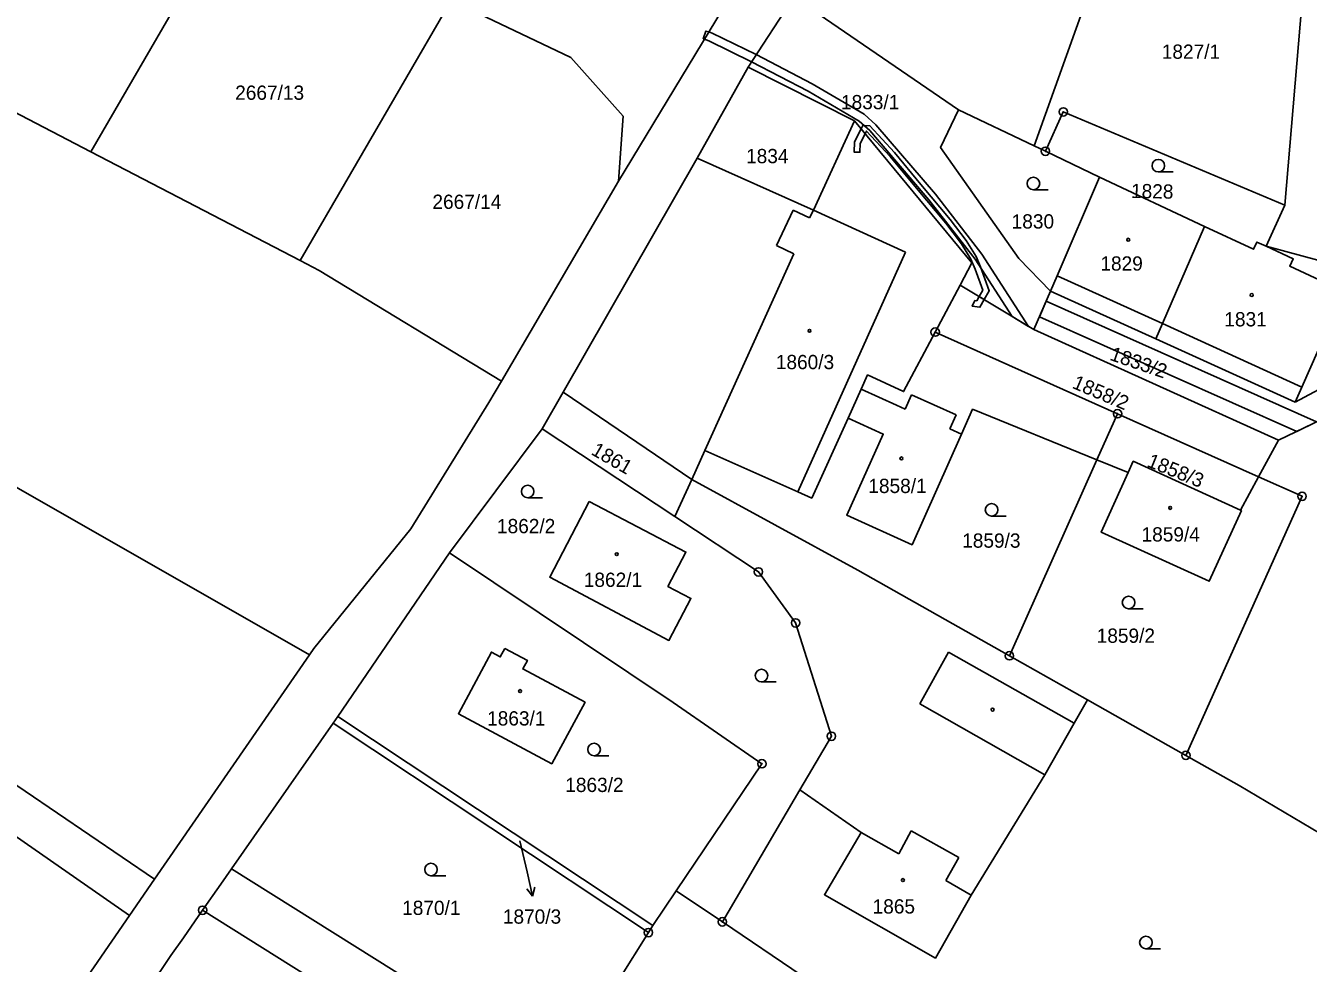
# Model space of a CAD drawing. Extents: x -562167 to -556918, y -1077891 to -1070763.
# Drawn here: x -560210.1 to -560057.2, y -1076245.2 to -1076133.4 of the extents above; entities that cross this region are included whole.
import ezdxf

# ---------------------------------------------------------------- set-up
doc = ezdxf.new("R2010")
doc.units = 0
for name, color, linetype in [('Hranice parcel', 7, 'Continuous'), ('Parcelní čísla', 7, 'Continuous'), ('Pop  PČ popisy', 7, 'Continuous'), ('Vnitřní kresba', 7, 'Continuous'), ('Věcná břemena k části', 7, 'Continuous'), ('Značky bodu BP', 7, 'Continuous'), ('Značky budov', 7, 'Continuous'), ('Značky kultur', 7, 'Continuous')]:
    doc.layers.add(name, color=color, linetype=linetype)

msp = doc.modelspace()

# ---------------------------------------------------------------- linework, layer by layer
at = {"layer": 'Hranice parcel'}
for p, q in [((-560089.87, -1076147.73), (-560072.36, -1076098.55)), ((-560202.37, -1076148.43), (-560184.62, -1076117.81)), ((-560124.35, -1076127.01), (-560139.45, -1076151.95)), ((-560177.4, -1076161.41), (-560159.39, -1076130.39)), ((-560118.55, -1076129.95), (-560123.99, -1076138.32)), ((-560118.55, -1076129.95), (-560098.89, -1076143.41)), ((-560123.99, -1076138.32), (-560130.09, -1076149.18)), ((-560111.32, -1076144.72), (-560123.99, -1076138.32)), ((-560098.89, -1076143.41), (-560089.87, -1076147.73)), ((-560177.4, -1076161.41), (-560202.37, -1076148.43)), ((-560088.54, -1076148.37), (-560089.87, -1076147.73)), ((-560088.54, -1076148.37), (-560082.08, -1076151.47)), ((-560130.09, -1076149.18), (-560146.05, -1076177.11)), ((-560082.08, -1076151.47), (-560069.56, -1076157.33)), ((-560139.45, -1076151.95), (-560153.42, -1076175.79)), ((-560062.24, -1076159.7), (-560060.01, -1076154.79)), ((-560062.24, -1076159.7), (-560049.07, -1076163.26)), ((-560175.14, -1076162.58), (-560177.4, -1076161.41)), ((-560153.42, -1076175.79), (-560175.14, -1076162.58)), ((-560101.69, -1076169.93), (-560098.71, -1076164.33)), ((-560098.71, -1076164.33), (-560089.93, -1076169.64)), ((-560089.93, -1076169.64), (-560087.95, -1076165.05)), ((-560087.95, -1076165.05), (-560075.39, -1076170.75)), ((-560058.75, -1076178.3), (-560037.03, -1076166.51)), ((-560079.94, -1076179.67), (-560101.69, -1076169.93)), ((-560089.93, -1076169.64), (-560060.74, -1076182.82)), ((-560075.39, -1076170.75), (-560058.75, -1076178.3)), ((-560146.05, -1076177.11), (-560148.54, -1076181.45)), ((-560130.72, -1076187.49), (-560146.05, -1076177.11)), ((-560082.4, -1076185.17), (-560079.94, -1076179.67)), ((-560079.94, -1076179.67), (-560063.12, -1076187.2)), ((-560060.74, -1076182.82), (-560054.62, -1076179.88)), ((-560148.54, -1076181.45), (-560159.59, -1076196.26)), ((-560148.54, -1076181.45), (-560132.73, -1076191.92)), ((-560063.12, -1076187.2), (-560060.74, -1076182.82)), ((-560082.4, -1076185.17), (-560092.84, -1076208.52)), ((-560082.4, -1076185.17), (-560078.68, -1076186.69)), ((-560132.73, -1076191.92), (-560130.72, -1076187.49)), ((-560065.27, -1076191.17), (-560063.12, -1076187.2)), ((-560172.91, -1076215.76), (-560159.59, -1076196.26)), ((-560176.3, -1076208.4), (-560194.77, -1076235.15)), ((-560175.78, -1076207.64), (-560176.3, -1076208.4)), ((-560083.54, -1076213.77), (-560092.84, -1076208.52)), ((-560071.79, -1076220.4), (-560083.54, -1076213.77)), ((-560172.91, -1076215.76), (-560173.48, -1076216.58)), ((-560172.91, -1076215.76), (-560135.36, -1076240.68)), ((-560173.48, -1076216.58), (-560185.61, -1076233.94)), ((-560135.89, -1076241.53), (-560173.48, -1076216.58)), ((-560127.07, -1076240.25), (-560117.83, -1076224.52)), ((-560194.77, -1076235.15), (-560197.76, -1076239.48)), ((-560135.36, -1076240.68), (-560132.56, -1076236.54)), ((-560132.56, -1076236.54), (-560127.07, -1076240.25)), ((-560197.76, -1076239.48), (-560220.5, -1076272.43)), ((-560135.36, -1076240.68), (-560135.89, -1076241.53))]:
    msp.add_line(p, q, dxfattribs=at)
for points in [[(-560056.59, -1076101.57), (-560057.78, -1076128.5), (-560060.01, -1076154.79)], [(-560139.45, -1076151.95), (-560138.9, -1076144.18), (-560145.14, -1076137.18), (-560159.39, -1076130.39)], [(-560194.77, -1076235.15), (-560217.96, -1076219.44), (-560253.58, -1076199.87), (-560287.99, -1076183.48), (-560312.32, -1076171.05), (-560342.26, -1076155.26), (-560363.63, -1076143.47), (-560380.12, -1076133.44)], [(-560176.3, -1076208.4), (-560245, -1076169.2), (-560292.33, -1076147.19), (-560325.65, -1076132.06)], [(-560202.37, -1076148.43), (-560217.28, -1076140.68), (-560226.99, -1076135.08)], [(-560197.76, -1076239.48), (-560219.8, -1076224.18), (-560255.79, -1076204.52), (-560287.58, -1076188.3), (-560319.37, -1076171.97), (-560343.08, -1076159.34), (-560382.28, -1076137.84)], [(-560098.89, -1076143.41), (-560101.05, -1076147.92), (-560091.7, -1076161.15), (-560087.95, -1076165.05)], [(-560060.01, -1076154.79), (-560086.41, -1076143.67), (-560088.54, -1076148.37)], [(-560130.09, -1076149.18), (-560116.18, -1076155.41), (-560111.32, -1076144.72)], [(-560098.71, -1076164.33), (-560097.3, -1076161.68), (-560111.32, -1076144.72)], [(-560082.08, -1076151.47), (-560087.15, -1076163.22), (-560087.95, -1076165.05)], [(-560075.39, -1076170.75), (-560074.6, -1076168.92), (-560069.56, -1076157.33)], [(-560069.56, -1076157.33), (-560063.73, -1076160.05), (-560063.33, -1076159.19), (-560062.24, -1076159.7)], [(-560058.75, -1076178.3), (-560057.95, -1076176.49), (-560052.94, -1076165.1), (-560059.41, -1076162.08), (-560059, -1076161.21), (-560062.24, -1076159.7)], [(-560112.08, -1076180.19), (-560110.52, -1076176.73), (-560109.75, -1076175.03), (-560105.46, -1076177.02), (-560101.69, -1076169.93)], [(-560153.42, -1076175.79), (-560154.9, -1076178.32), (-560164.21, -1076193.39), (-560175.78, -1076207.64)], [(-560112.08, -1076180.19), (-560107.88, -1076182.09), (-560112.24, -1076191.75), (-560104.45, -1076195.28), (-560098.56, -1076182.1), (-560097.23, -1076179.13), (-560082.4, -1076185.17)], [(-560130.72, -1076187.49), (-560129.15, -1076184.03), (-560118.07, -1076188.98), (-560116.41, -1076189.72), (-560112.08, -1076180.19)], [(-560078.68, -1076186.69), (-560078.07, -1076185.34), (-560065.27, -1076191.17)], [(-560065.27, -1076191.17), (-560065.18, -1076191.21), (-560069.01, -1076199.64), (-560081.89, -1076193.79), (-560078.68, -1076186.69)], [(-560092.84, -1076208.52), (-560110.92, -1076198.31), (-560130.72, -1076187.49)], [(-560063.12, -1076187.2), (-560057.94, -1076189.51), (-560071.79, -1076220.4)], [(-560142.93, -1076190.13), (-560147.64, -1076199.16), (-560133.43, -1076206.69), (-560130.81, -1076201.69), (-560133.55, -1076200.25), (-560131.41, -1076196.17), (-560142.93, -1076190.13)], [(-560117.83, -1076224.52), (-560114.06, -1076218.12), (-560118.34, -1076204.61), (-560122.77, -1076198.52), (-560132.73, -1076191.92)], [(-560159.59, -1076196.26), (-560132.93, -1076214.1), (-560122.35, -1076221.4), (-560132.56, -1076236.54)], [(-560153.01, -1076207.64), (-560153.56, -1076208.66), (-560154.61, -1076208.09), (-560158.54, -1076215.43), (-560147.42, -1076221.41), (-560143.44, -1076214.07), (-560150.86, -1076210.09), (-560150.32, -1076209.08), (-560153.01, -1076207.64)], [(-560117.83, -1076224.52), (-560110.5, -1076229.58), (-560114.89, -1076237.02), (-560101.67, -1076244.58), (-560097.38, -1076237.07), (-560088.63, -1076222.72), (-560085.13, -1076216.56), (-560083.54, -1076213.77)], [(-560045.06, -1076236.06), (-560065.44, -1076223.99), (-560071.79, -1076220.4)], [(-560185.61, -1076233.94), (-560186.87, -1076235.75), (-560189.05, -1076238.87)], [(-560135.89, -1076241.53), (-560146.5, -1076258.47), (-560185.61, -1076233.94)], [(-560189.05, -1076238.87), (-560191.34, -1076242.15), (-560192.83, -1076244.28), (-560203.32, -1076259.92)], [(-560189.05, -1076238.87), (-560153.27, -1076261.31), (-560165.2, -1076283.95)], [(-560127.07, -1076240.25), (-560117.54, -1076246.7), (-560110.19, -1076251.67), (-560101.15, -1076257.32), (-560096.63, -1076260.15), (-560092.82, -1076263.05)]]:
    msp.add_lwpolyline(points, dxfattribs=at)
at = {"layer": 'Pop  PČ popisy'}
for p, q in [((-560151.23, -1076230.6), (-560150.36, -1076234.27)), ((-560150.36, -1076234.27), (-560149.69, -1076237.19)), ((-560149.69, -1076237.19), (-560150.4, -1076236.33)), ((-560149.69, -1076237.19), (-560149.42, -1076236.11))]:
    msp.add_line(p, q, dxfattribs=at)
at = {"layer": 'Vnitřní kresba'}
for p, q in [((-560120.61, -1076159.61), (-560118.64, -1076155.39)), ((-560118.64, -1076155.39), (-560116.66, -1076156.3)), ((-560116.66, -1076156.3), (-560116.18, -1076155.41)), ((-560116.18, -1076155.41), (-560105.22, -1076160.4)), ((-560129.15, -1076184.03), (-560118.53, -1076160.58)), ((-560120.61, -1076159.61), (-560118.53, -1076160.58)), ((-560118.07, -1076188.98), (-560105.22, -1076160.4)), ((-560087.15, -1076163.22), (-560074.6, -1076168.92)), ((-560074.6, -1076168.92), (-560057.95, -1076176.49)), ((-560110.52, -1076176.73), (-560106.32, -1076178.63)), ((-560105.27, -1076179.1), (-560104.51, -1076177.42)), ((-560104.51, -1076177.42), (-560099.2, -1076179.79)), ((-560106.32, -1076178.63), (-560105.27, -1076179.1)), ((-560099.95, -1076181.48), (-560099.2, -1076179.79)), ((-560099.95, -1076181.48), (-560098.56, -1076182.1)), ((-560103.51, -1076214.26), (-560100.11, -1076208.11)), ((-560100.11, -1076208.11), (-560085.13, -1076216.56)), ((-560103.51, -1076214.26), (-560088.63, -1076222.72)), ((-560110.5, -1076229.58), (-560106.01, -1076232.16)), ((-560106.01, -1076232.16), (-560104.56, -1076229.39)), ((-560104.56, -1076229.39), (-560098.86, -1076232.58)), ((-560100.43, -1076235.33), (-560098.86, -1076232.58)), ((-560100.43, -1076235.33), (-560097.38, -1076237.07))]:
    msp.add_line(p, q, dxfattribs=at)
at = {"layer": 'Věcná břemena k části'}
for points in [[(-560092.51, -1076168.08), (-560090.55, -1076169.26), (-560096.11, -1076160.64), (-560101.67, -1076153.5), (-560108.77, -1076145.2), (-560110.14, -1076143.95), (-560116.34, -1076140.33), (-560123.03, -1076136.84), (-560128.27, -1076134.27), (-560128.67, -1076134.14), (-560129.02, -1076134.03), (-560129.34, -1076134.96), (-560129.19, -1076135.01), (-560128.67, -1076135.19), (-560123.59, -1076137.7), (-560116.82, -1076141.21), (-560110.74, -1076144.77), (-560109.49, -1076145.9), (-560102.43, -1076154.16), (-560096.93, -1076161.22)], [(-560110.51, -1076145.7), (-560111.32, -1076147.26), (-560111.36, -1076148.46), (-560110.66, -1076148.48), (-560110.62, -1076147.44), (-560110.03, -1076146.29)], [(-560107.06, -1076148.99), (-560103.93, -1076152.78), (-560100.43, -1076156.94), (-560098.56, -1076159.41), (-560097.44, -1076161.23), (-560096.92, -1076162.41), (-560096.01, -1076164.93), (-560096.44, -1076165.7), (-560095.84, -1076166.06), (-560095.25, -1076164.99), (-560096.27, -1076162.15), (-560096.82, -1076160.91), (-560097.98, -1076159.01), (-560099.89, -1076156.5), (-560103.39, -1076152.34), (-560106.54, -1076148.53), (-560109.48, -1076145.33), (-560110.31, -1076145.31), (-560110.51, -1076145.7), (-560110.03, -1076146.29), (-560109.86, -1076145.96)], [(-560095.84, -1076166.06), (-560096.44, -1076165.7), (-560096.73, -1076166.21), (-560096.95, -1076166.18), (-560097.27, -1076166.85), (-560096.35, -1076166.97)], [(-560088.47, -1076166.26), (-560089.27, -1076168.1), (-560058.57, -1076181.78), (-560056.2, -1076180.64)]]:
    msp.add_lwpolyline(points, close=True, dxfattribs=at)
at = {"layer": 'Značky bodu BP'}
for centre, radius in [((-560086.41, -1076143.67), 0.5), ((-560086.41, -1076143.67), 0.0303), ((-560088.54, -1076148.37), 0.5), ((-560088.54, -1076148.37), 0.0303), ((-560101.69, -1076169.93), 0.5), ((-560101.69, -1076169.93), 0.0303), ((-560079.94, -1076179.67), 0.5), ((-560079.94, -1076179.67), 0.0303), ((-560057.94, -1076189.51), 0.5), ((-560057.94, -1076189.51), 0.0303), ((-560122.77, -1076198.52), 0.5), ((-560122.77, -1076198.52), 0.0303), ((-560118.34, -1076204.61), 0.5), ((-560118.34, -1076204.61), 0.0303), ((-560092.84, -1076208.52), 0.5), ((-560092.84, -1076208.52), 0.0303), ((-560114.06, -1076218.12), 0.5), ((-560114.06, -1076218.12), 0.0303), ((-560071.79, -1076220.4), 0.5), ((-560071.79, -1076220.4), 0.0303), ((-560122.35, -1076221.4), 0.5), ((-560122.35, -1076221.4), 0.0303), ((-560189.05, -1076238.87), 0.5), ((-560189.05, -1076238.87), 0.0303), ((-560127.07, -1076240.25), 0.5), ((-560127.07, -1076240.25), 0.0303), ((-560135.89, -1076241.53), 0.5), ((-560135.89, -1076241.53), 0.0303)]:
    msp.add_circle(centre, radius, dxfattribs=at)
at = {"layer": 'Značky budov'}
for centre in [(-560078.67, -1076158.92), (-560063.95, -1076165.51), (-560116.68, -1076169.78), (-560105.72, -1076184.99), (-560073.67, -1076190.89), (-560139.66, -1076196.41), (-560151.19, -1076212.74), (-560094.85, -1076214.95), (-560105.54, -1076235.27)]:
    msp.add_circle(centre, 0.175, dxfattribs=at)
at = {"layer": 'Značky kultur'}
for p, q in [((-560075.08, -1076150.84), (-560073.33, -1076150.84)), ((-560089.98, -1076152.96), (-560088.23, -1076152.96)), ((-560150.28, -1076189.69), (-560148.53, -1076189.69)), ((-560094.96, -1076191.87), (-560093.21, -1076191.87)), ((-560078.63, -1076202.92), (-560076.88, -1076202.92)), ((-560122.4, -1076211.64), (-560120.65, -1076211.64)), ((-560142.36, -1076220.45), (-560140.61, -1076220.45)), ((-560161.81, -1076234.76), (-560160.06, -1076234.76)), ((-560076.56, -1076243.46), (-560074.81, -1076243.46))]:
    msp.add_line(p, q, dxfattribs=at)
for centre in [(-560075.08, -1076150.09), (-560089.98, -1076152.21), (-560150.28, -1076188.94), (-560094.96, -1076191.12), (-560078.63, -1076202.17), (-560122.4, -1076210.89), (-560142.36, -1076219.7), (-560161.81, -1076234.01), (-560076.56, -1076242.71)]:
    msp.add_circle(centre, 0.75, dxfattribs=at)

# ---------------------------------------------------------------- texts
at = {"layer": 'Parcelní čísla'}
for s, p in [('1827/1', (-560074.67, -1076137.34)), ('2667/13', (-560185.16, -1076142.23)), ('1833/1', (-560112.92, -1076143.36)), ('1834', (-560124.24, -1076149.79)), ('2667/14', (-560161.64, -1076155.24)), ('1830', (-560092.57, -1076157.58)), ('1829', (-560081.99, -1076162.6)), ('1831', (-560067.21, -1076169.25)), ('1860/3', (-560120.69, -1076174.35)), ('1858/1', (-560109.66, -1076189.12)), ('1862/2', (-560153.94, -1076193.91)), ('1859/4', (-560077.08, -1076194.9)), ('1859/3', (-560098.47, -1076195.64)), ('1862/1', (-560143.59, -1076200.31)), ('1859/2', (-560082.43, -1076206.98)), ('1863/1', (-560155.12, -1076216.84)), ('1863/2', (-560145.8, -1076224.77)), ('1870/1', (-560165.25, -1076239.43)), ('1870/3', (-560153.24, -1076240.47)), ('1865', (-560109.15, -1076239.26))]:
    msp.add_text(s, height=1.7, dxfattribs=at).set_placement(p)
for s, rotation, p in [('1828', 359, (-560078.35, -1076153.94)), ('1833/2', 341, (-560080.98, -1076173.22)), ('1858/2', 337, (-560085.46, -1076176.56)), ('1861', 330, (-560142.83, -1076184.45)), ('1858/3', 338, (-560076.54, -1076185.92))]:
    msp.add_text(s, height=1.7, rotation=rotation, dxfattribs=at).set_placement(p)

doc.saveas('drawing.dxf')
